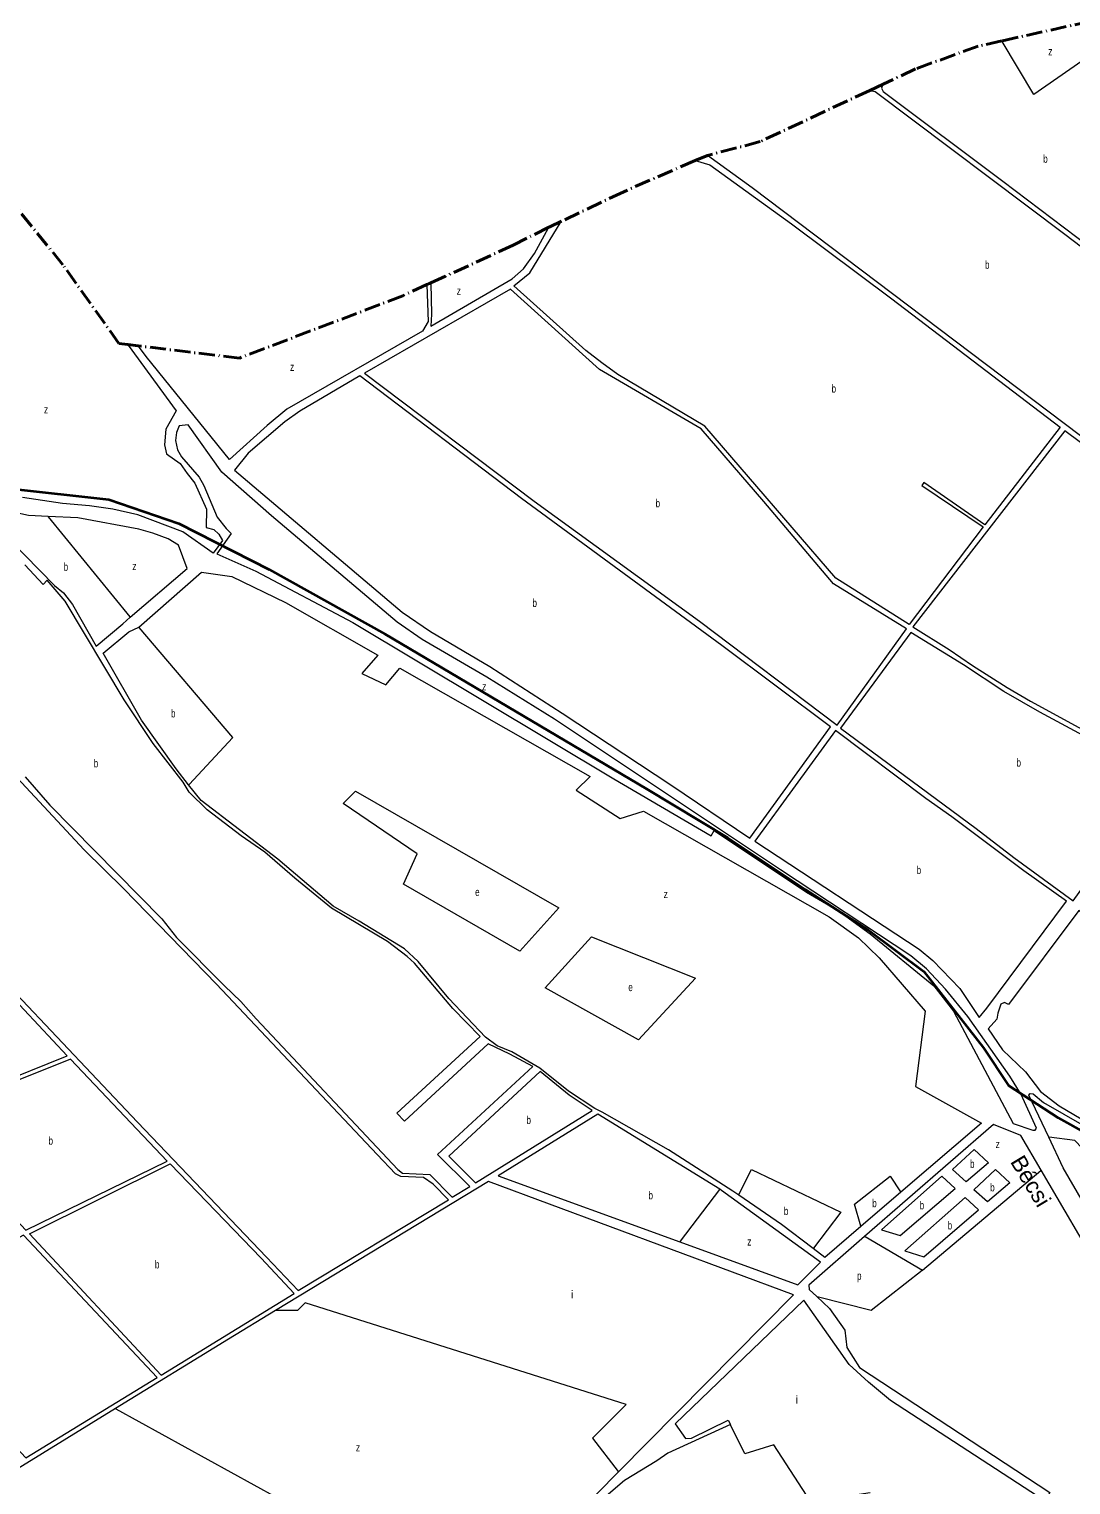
# Model space of a CAD drawing. Extents: x 639657 to 671642, y 222838 to 252123.
# Drawn here: x 646290 to 647592, y 247408 to 249227 of the extents above; entities that cross this region are included whole.
import ezdxf
from ezdxf.enums import TextEntityAlignment as Align

# ---------------------------------------------------------------- set-up
doc = ezdxf.new("R2010")
doc.units = 0
doc.header["$LTSCALE"] = 4
doc.linetypes.add('DOT_DASHED', pattern=[7.7, 5, -1.2, 0.3, -1.2])
for name, color, linetype, lineweight in [('1', 7, 'Continuous', 13), ('21', 7, 'Continuous', 13), ('4', 7, 'DOT_DASHED', 40), ('57', 7, 'Continuous', 35)]:
    doc.layers.add(name, color=color, linetype=linetype, lineweight=lineweight)
doc.layers.add('22', color=7, linetype='Continuous')
doc.layers.add('7', color=7, linetype='Continuous')

msp = doc.modelspace()

# ---------------------------------------------------------------- linework, layer by layer
at = {"layer": '1'}
for p, q in [((646407.09, 248484.31), (646416.563, 248492.47)), ((646853.748, 247968.775), (646749.748, 247872.567)), ((646863.834, 247959.606), (646759.356, 247862.956)), ((646919.445, 247931.174), (646800.651, 247821.28)), ((646928.865, 247924.778), (646814.493, 247818.976)), ((646749.748, 247872.567), (646759.356, 247862.956)), ((646840.677, 247781.236), (646800.651, 247821.28)), ((646847.799, 247785.654), (646814.493, 247818.976)), ((647853.467, 247289.638), (647554.869, 247801.625)), ((647155.27, 247776.32), (647153.103, 247777.659))]:
    msp.add_line(p, q, dxfattribs=at)
for points in [[(647340.564, 249150.858), (647347.35, 249149.33), (647584.52, 248971.36), (647737.45, 248855.15), (647622.93, 248705.02), (647193.73, 249029.14), (647137.91, 249069.47)], [(647357.379, 249158.739), (647356.681, 249156.738), (647355.52, 249153.41), (647357.45, 249149.32), (647506.97, 249037.43), (647707.38, 248885.71), (647890.15, 248749.48), (647907.34, 248795.51), (647867.4, 248841.99), (647825.678, 248903.621)], [(647122.477, 249063.166), (647140.66, 249057.98), (647242.93, 248983.95), (647368.18, 248890.55), (647578.69, 248729.99), (647484.57, 248607.81), (647408.1, 248660.77), (647405.73, 248657.11), (647482.2, 248605.45), (647389.79, 248483.26), (647298.07, 248541.39), (647134.6, 248731.21), (647025.88, 248795.79), (647005.68, 248810.21), (646985.7, 248825.93), (646895.67, 248906.41), (646915.87, 248922.76), (646955.108, 248986.865), (646955.415, 248987.366)], [(646792.033, 248910.463), (646792.047, 248909.963), (646793.14, 248871.21), (646792.27, 248856.36), (646893.92, 248915.48), (646907.89, 248927.96), (646921.64, 248946.88), (646939.2, 248979.269), (646939.471, 248979.769)], [(646787.296, 248908.29), (646787.313, 248907.79), (646788.84, 248861.96), (646781.53, 248849.91), (646611.96, 248752.31), (646587.46, 248731.88), (646540.6, 248689.51), (646436.16, 248818.41), (646426.814, 248831.034), (646426.444, 248831.535)], [(646413.377, 248833.113), (646413.743, 248832.612), (646473.98, 248750.42), (646461.08, 248727.62), (646459.14, 248707.83), (646461.93, 248696.64), (646478.7, 248684.59), (646487.51, 248671.89), (646497.18, 248659.84), (646511.57, 248627.35), (646511.14, 248604.54), (646521.03, 248602.17), (646527.04, 248596.15), (646531.55, 248588.19), (646519.95, 248572.48), (646482.34, 248599.39), (646425.81, 248620.28), (646394.65, 248627.39), (646365.42, 248631.49), (646331.89, 248634.73), (646281.8, 248642.27)], [(646725.07, 247820.97), (646524.1, 248034.13), (646408.49, 248153.15), (646358.86, 248202.02), (646140.1, 248436.43), (646091.96, 248488.94), (645887.11, 248702.02), (645828.18, 248613.19), (645819.58, 248597.06), (645781.72, 248541.13), (645816.33, 248503.04), (645873.08, 248443.42), (646031.06, 248278.1), (646122.82, 248184.03), (646223.6, 248074.66), (646425.54, 247861.57), (646586.84, 247692.88)], [(646313.884, 248618.347), (646289.32, 248619.47), (646226.56, 248633.47), (646246.97, 248608.3), (646321.76, 248532.11), (646332.94, 248522.85), (646344.11, 248508.43), (646373.76, 248456.35), (646407.09, 248484.31)], [(646416.563, 248492.47), (646487.49, 248553.56), (646476.96, 248582.4), (646463.85, 248590.58), (646444.72, 248597.68), (646427.1, 248602.64), (646351.01, 248616.65), (646313.884, 248618.347)], [(646853.748, 247968.775), (646819.48, 248003.72), (646771.88, 248060.06), (646762.65, 248068.45), (646738.16, 248087.18), (646668.11, 248128.96), (646622.14, 248166.63), (646584.54, 248198.71), (646555.1, 248219.16), (646512.56, 248251.89), (646490.21, 248274.06), (646482.69, 248286.54), (646445.09, 248334.54), (646409, 248389.42), (646335.09, 248512.74), (646312.52, 248538.99), (646307.79, 248533.19), (646284.58, 248558.15)], [(646427.08, 248480), (646505.54, 248548.82), (646543.58, 248543.22), (646610.63, 248510.71), (646726.02, 248445.05), (646705.82, 248422.24), (646735.9, 248407.82), (646753.52, 248428.9), (646991.15, 248293.48), (646973.95, 248276.27), (647028.73, 248240.97), (647057.96, 248250.21), (647289.95, 248118.01), (647326.67, 248091.96), (647352.22, 248066.99), (647409.77, 248000.04)], [(646489.46, 248283.1), (646473.88, 248302.9), (646430.7, 248363.81), (646382.58, 248447.53), (646414.61, 248474.41), (646427.08, 248480)], [(646284.94, 248292.85), (646316.1, 248257.77), (646455.77, 248115.47), (646474.46, 248092.44), (646534.18, 248031.94), (646554.59, 248012.35), (646573.95, 247990.61), (646750.7, 247802.31), (646756.73, 247797.59), (646790.7, 247795.95), (646818.73, 247767.62), (646840.677, 247781.236)], [(647176.943, 247770.465), (647169.67, 247775.49), (647089.13, 247827.15), (647006.45, 247874.08), (646997.2, 247878.58), (646964.03, 247900.45), (646928.26, 247929.2), (646893.38, 247949.56), (646875.09, 247956.84), (646860.23, 247967.56), (646814.54, 248015.93), (646776.18, 248062.42), (646759, 248077.92), (646702.71, 248112.59), (646670.26, 248131.32), (646601.08, 248190.31), (646505.04, 248263.3), (646489.46, 248283.1)], [(647409.77, 248000.04), (647397.72, 247905.89), (647480.4, 247860.24), (647379.628, 247773.865), (647329.706, 247731.076)], [(646919.445, 247931.174), (646891.03, 247946.33), (646863.834, 247959.606)], [(646847.799, 247785.654), (646993.77, 247876.21), (646965.12, 247895.29), (646928.865, 247924.778)], [(647564.266, 247842.804), (647539.39, 247895.21), (647541.32, 247897.36), (647544.97, 247896.94), (647557.9, 247886.21), (647732.94, 247785.89), (647714.35, 247750.58), (647710.3, 247740.25), (647712.03, 247738.32), (647722.73, 247750.6), (647738.32, 247782.67)], [(647153.103, 247777.659), (647000.87, 247871.71), (646876.24, 247794.63), (647103.193, 247712.121)], [(647554.869, 247801.625), (647529.66, 247844.85), (647495.23, 247858.76), (647334.263, 247718.796)], [(647607.903, 247760.682), (647582.44, 247804.52), (647564.266, 247842.804)], [(646586.84, 247692.88), (646626.3, 247651.03), (646814.01, 247764.38), (646795.03, 247783.91), (646782.76, 247792.27), (646754.6, 247793.5), (646747.92, 247797.14), (646725.07, 247820.97)], [(646454.9, 247545.258), (646290.36, 247721.86), (646466.54, 247809.61), (646580.193, 247691.496)], [(647026.807, 247424.485), (647245.3, 247645.96), (646864.01, 247787.29), (646598.16, 247626.125)], [(647103.193, 247712.121), (647250.85, 247658.44), (647279.13, 247686.46), (647155.27, 247776.32)], [(647269.858, 247703.712), (647230.2, 247733.67), (647176.943, 247770.465)], [(647329.706, 247731.076), (647284.7, 247692.5), (647269.858, 247703.712)], [(647334.263, 247718.796), (647264.39, 247658.04), (647264.83, 247652.45), (647274.548, 247643.509)], [(646454.9, 247545.258), (646621.37, 247647.36), (646580.193, 247691.496)], [(647274.548, 247643.509), (647290.48, 247628.85), (647309.48, 247601.8), (647311.91, 247580.08), (647327.68, 247554.96), (647565.86, 247398.94), (647559.87, 247387.75), (647366.49, 247513.76), (647338.91, 247536.49), (647314.77, 247558.8), (647258.43, 247638.89), (647097.29, 247484.37), (647110.24, 247466.34), (647117.76, 247466.78), (647163.68, 247489.24), (647166.49, 247483.66)], [(646598.16, 247626.125), (646539.23, 247590.4), (646398.147, 247503.706), (646245.54, 247409.93)], [(647166.49, 247483.66), (647088.16, 247447.8), (647074.65, 247438.31), (647034.32, 247413.71), (647005.59, 247389.36), (647006.47, 247382.91), (647022.87, 247361.66), (647104.76, 247288.97), (647125.66, 247271.18), (647140.1, 247260.68), (647163.98, 247252.35), (647243.73, 247246.51), (647288.04, 247307), (647297.87, 247325.08), (647298.7, 247332.6), (647309.48, 247320.8), (647387.26, 247257.35), (647411.37, 247244.5), (647432.24, 247238.53), (647545.94, 247224.949)], [(646513.357, 246787.684), (646516.08, 246790.38), (646522.07, 246799.2), (646594.27, 246876.07), (646599.37, 246894.99), (646616.08, 246915.87), (646659.59, 246954), (646666.47, 246954.01), (646707.36, 247006.75), (646768.37, 247088.98), (646795.11, 247130.3), (646803.51, 247123.87), (646810.81, 247125.61), (646827.92, 247152.73), (646903.38, 247290.24), (646920.7, 247316.93), (647026.807, 247424.485)]]:
    msp.add_lwpolyline(points, dxfattribs=at)
for points in [[(646891.56, 248902.36), (646709.1, 248797.45), (646921.18, 248637.33), (647127.85, 248487.74), (647299.91, 248357.52), (647386.73, 248477.99), (647295.22, 248534.17), (647208.45, 248637.25), (647130.04, 248728.05), (647002.85, 248801.88)], [(647190.73, 248216.6), (647291.53, 248355.59), (647155.99, 248456.97), (646905.5, 248640.78), (646703.52, 248794.22), (646628.29, 248749.93), (646609.81, 248736.6), (646563.81, 248697.47), (646546.61, 248676.17), (646756.33, 248498.61), (646791.57, 248474.72), (646865.91, 248431.02), (646956.36, 248372.46), (647091.92, 248283.12)], [(647445.43, 248000.03), (647519.94, 247859.67), (647544.47, 247851.33), (647547.48, 247851.56), (647549.19, 247854.14), (647529.93, 247896.05), (647515.67, 247918.82), (647463.19, 247993.5), (647435.34, 248027.8), (647411.51, 248052.99), (647391.97, 248069.35), (647229.17, 248176.78), (646946.69, 248365.15), (646862.04, 248417.46), (646781.47, 248464.61), (646749.89, 248486.35), (646593.03, 248619.36), (646530.71, 248673.81), (646488.697, 248732.757), (646477.42, 248731.48), (646474.4, 248723.53), (646473.11, 248713.2), (646475.48, 248701.58), (646480.63, 248692.98), (646502.77, 248667.37), (646508.35, 248657.04), (646525.11, 248617.45), (646536.29, 248603.25), (646542.73, 248597.22), (646524.67, 248571.62), (646573.46, 248550.09), (646694.66, 248485.94), (647020.8, 248290.68), (647142.39, 248219.41), (647146.26, 248225.87), (647261.6, 248148.8), (647301.55, 248125.54), (647341.07, 248096.69), (647420.74, 248031.68)], [(647817.72, 248551.56), (647584.48, 248725.47), (647394.52, 248480.46), (647439.84, 248452.26), (647469.26, 248432.24), (647512.44, 248404.68), (647541.65, 248387.45), (647620.47, 248344.61), (647647.75, 248331.26)], [(647594.82, 248138.22), (647705.73, 248291.64), (647553.24, 248373.68), (647508.14, 248399.73), (647457.66, 248433.1), (647392.15, 248473.58), (647304.03, 248353.74), (647473.7, 248228.65), (647520.74, 248192.27)], [(647477.25, 247992.19), (647487.1, 248004.15), (647586.45, 248137.8), (647533.19, 248175.48), (647443.2, 248242.87), (647410.56, 248266.12), (647298.01, 248350.95), (647197.19, 248212.82), (647402.31, 248077.8), (647419.49, 248063.59), (647453.2, 248028.5)], [(647824.16, 247959.44), (647601.91, 248126.17), (647513.99, 248008.68), (647509.05, 248011.26), (647504.32, 248009.11), (647500.71, 247997.72), (647499.54, 247990.22), (647488.84, 247978.15), (647506.54, 247951.72), (647535.43, 247924.46), (647554.2, 247899.75), (647577.47, 247881.73), (647666.83, 247828.99), (647737.01, 247791.06), (647810.5, 247929.52)], [(646337.59, 247944.41), (646265.88, 248021.21), (646199.96, 248088.23), (646023.27, 248004.73), (646151.48, 247869.3)], [(646462.45, 247812.83), (646341.69, 247940.33), (646155.36, 247865.66), (646285.83, 247726.36)], [(646450.18, 247542.44), (646283.05, 247720.33), (646112.04, 247627.42), (646286.06, 247442.06)]]:
    msp.add_lwpolyline(points, close=True, dxfattribs=at)
at = {"layer": '21'}
for points in [[(647621.164, 249198.032), (647620.664, 249197.685), (647545.86, 249145.773), (647505.945, 249212.09), (647505.644, 249212.59)], [(646416.563, 248492.47), (646416.155, 248492.97), (646314.292, 248617.847), (646313.884, 248618.347)], [(646489.46, 248283.1), (646489.927, 248283.6), (646544.568, 248342.163), (646427.506, 248479.5), (646427.08, 248480)], [(647653.628, 247780.573), (647624.863, 247809.351), (647596.903, 247838.723), (647564.767, 247842.741), (647564.266, 247842.804)], [(647176.943, 247770.465), (647177.193, 247770.965), (647192.882, 247802.357), (647304.722, 247749.208), (647270.241, 247704.212), (647269.858, 247703.712)], [(647329.706, 247731.076), (647329.559, 247731.576), (647321.498, 247758.998), (647366.234, 247793.965), (647379.295, 247774.365), (647379.628, 247773.865)], [(647406.776, 247676.478), (647554.369, 247801.202), (647554.869, 247801.625)], [(647153.103, 247777.659), (647152.837, 247777.309), (647103.574, 247712.621), (647103.193, 247712.121)], [(647334.263, 247718.796), (647334.764, 247718.504), (647406.776, 247676.478)], [(647406.776, 247676.478), (647406.276, 247676.087), (647342.468, 247626.126), (647275.048, 247643.381), (647274.548, 247643.509)], [(647036.352, 247508.683), (646635.081, 247635.916), (646625.295, 247626.125), (646598.66, 247626.125), (646598.16, 247626.125)], [(646398.147, 247503.706), (646398.647, 247503.43), (646628.394, 247376.569)], [(647036.352, 247508.683), (646994.367, 247466.678), (647026.423, 247424.985), (647026.807, 247424.485)], [(647341.07, 247398.144), (647266.976, 247386.954), (647220.842, 247458.286), (647184.495, 247447.097), (647166.736, 247483.16), (647166.49, 247483.66)]]:
    msp.add_lwpolyline(points, dxfattribs=at)
for points in [[(646951.963, 248129.29), (646903.497, 248075.097), (646758.105, 248159.016), (646774.881, 248196.78), (646682.613, 248259.72), (646697.991, 248275.106)], [(646935.074, 248029.417), (646992.969, 248093.279), (647122.982, 248041.529), (647051.685, 247964.602)], [(647444.281, 247802.295), (647471.084, 247827.533), (647489.258, 247810.749), (647461.298, 247786.972)], [(647470.843, 247777.119), (647497.646, 247802.357), (647515.82, 247785.573), (647487.86, 247761.796)], [(647355.188, 247727.11), (647378.816, 247719.836), (647447.318, 247778.58), (647430.542, 247793.966)], [(647384.546, 247700.535), (647408.174, 247693.261), (647476.676, 247752.005), (647459.9, 247767.391)]]:
    msp.add_lwpolyline(points, close=True, dxfattribs=at)
at = {"layer": '4'}
for p, q in [((647676.546, 249250.498), (647505.644, 249212.59)), ((646940.929, 248980.498), (646939.471, 248979.769)), ((646810.316, 248918.593), (646792.033, 248910.463))]:
    msp.add_line(p, q, dxfattribs=at)
for points in [[(647505.644, 249212.59), (647476.25, 249206.07), (647397.84, 249177.7), (647357.379, 249158.739), (647340.564, 249150.858)], [(647340.564, 249150.858), (647203.83, 249086.78), (647137.91, 249069.47), (647122.477, 249063.166), (647033.193, 249024.242), (646955.415, 248987.366), (646940.929, 248980.498)], [(646402.357, 248834.443), (646332.14, 248933.049), (646272.298, 249006.818), (646243.396, 249049.079)], [(646939.471, 248979.769), (646894.983, 248957.515), (646810.316, 248918.593)], [(646787.296, 248908.29), (646756.959, 248894.126), (646552.794, 248816.278), (646426.444, 248831.535), (646413.377, 248833.113), (646402.357, 248834.443)], [(646792.033, 248910.463), (646790.307, 248909.696), (646787.296, 248908.29)]]:
    msp.add_lwpolyline(points, dxfattribs=at)
at = {"layer": '57'}
msp.add_lwpolyline([(646265.657, 248653.328), (646389.863, 248639.521), (646477.266, 248609.605), (646589.971, 248552.073), (646734.877, 248471.529), (647061.491, 248278.224), (647163.271, 248216.665), (647259.875, 248152.23), (647339.229, 248101.602), (647408.232, 248049.824), (647482.985, 247954.322), (647514.036, 247907.146), (647576.139, 247866.874), (647755.547, 247766.769), (647830.3, 247721.895), (647911.954, 247659.761), (648052.26, 247557.355), (648231.667, 247490.619), (648489.278, 247396.267), (648760.69, 247274.301), (649178.158, 247093.652)], dxfattribs=at)

# ---------------------------------------------------------------- texts
at = {"layer": '22', "width": 1.05}
msp.add_text('Bécsi', height=20, rotation=300.942, dxfattribs=at).set_placement((647533.294, 247782.74), align=Align.CENTER)
at = {"layer": '7'}
for s, width, p in [('z', 0.8, (647563.739, 249194.676)), ('b', 0.75, (647557.448, 249060.409)), ('b', 0.75, (647484.701, 248927.939)), ('z', 0.8, (646824.435, 248895.451)), ('z', 0.8, (646616.139, 248800.346)), ('b', 0.75, (647292.954, 248773.213)), ('z', 0.8, (646308.589, 248747.199)), ('b', 0.75, (647072.997, 248629.94)), ('b', 0.75, (646333.206, 248550.504)), ('z', 0.8, (646419.032, 248551.385)), ('b', 0.75, (646919.138, 248505.41)), ('z', 0.8, (646856.179, 248401.101)), ('b', 0.75, (646467.415, 248367.278)), ('b', 0.75, (646370.811, 248304.93)), ('b', 0.75, (647524.072, 248305.9)), ('b', 0.75, (647399.286, 248171.57)), ('e', 0.75, (646847.462, 248144.114)), ('z', 0.8, (647083.084, 248141.574)), ('e', 0.75, (647038.988, 248025.227)), ('b', 0.75, (646911.648, 247859.183)), ('b', 0.75, (646314.323, 247833.345)), ('z', 0.8, (647497.861, 247829.045)), ('b', 0.75, (647466.008, 247804.37)), ('b', 0.75, (647491.172, 247774.998)), ('b', 0.75, (647064.152, 247765.075)), ('b', 0.75, (647343.751, 247755.284)), ('b', 0.75, (647233.309, 247745.493)), ('b', 0.75, (647403.098, 247752.619)), ('b', 0.75, (647438.048, 247727.443)), ('z', 0.8, (647187.506, 247707.362)), ('b', 0.75, (646447.28, 247678.765)), ('p', 0.75, (647324.81, 247664.504)), ('z', 0.8, (646698.418, 247450.162))]:
    msp.add_text(s, height=10, dxfattribs=dict(at, width=width)).set_placement(p)
for p in [(646967.19, 247641.279), (647248.187, 247509.805)]:
    msp.add_text('i', height=10, dxfattribs=at).set_placement(p)

doc.saveas('drawing.dxf')
